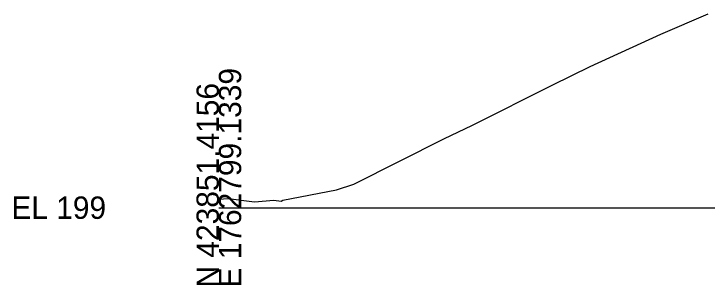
# Model space of a CAD drawing. Extents: x -26 to 3203, y -11010 to 4024.
# Drawn here: x 974.3 to 1061.2, y -509.7 to -475.7 of the extents above; entities that cross this region are included whole.
import ezdxf

# ---------------------------------------------------------------- set-up
doc = ezdxf.new("R2010")
doc.units = 0
for name, color, linetype in [('Default', 7, 'Continuous'), ('Exist Cross Section Cell', 7, 'Continuous'), ('Exist XS Ground Line', 7, 'Continuous')]:
    doc.layers.add(name, color=color, linetype=linetype)

msp = doc.modelspace()

# ---------------------------------------------------------------- linework, layer by layer
at = {"layer": 'Exist Cross Section Cell'}
msp.add_line((1000, -500), (1100, -500), dxfattribs=at)
at = {"layer": 'Exist XS Ground Line'}
msp.add_lwpolyline([(1000, -498.929), (1001.174, -498.853), (1004.487, -499.254), (1006.876, -499.044), (1007.796, -499.205), (1007.999, -499.048), (1014.733, -497.782), (1016.905, -497.046), (1028.291, -491.326), (1031.713, -489.721), (1041.849, -484.618), (1046.522, -482.33), (1055.408, -478.294), (1061.33, -475.746)], dxfattribs=at)
msp.add_lwpolyline([(1000, -498.929), (1001.174, -498.853), (1004.487, -499.254), (1006.876, -499.044), (1007.796, -499.205), (1007.999, -499.048), (1014.733, -497.782), (1016.905, -497.046), (1028.291, -491.326), (1031.713, -489.721), (1041.849, -484.618), (1046.522, -482.33), (1055.408, -478.294), (1061.33, -475.746)], dxfattribs=at)
msp.add_lwpolyline([(1000, -498.929), (1001.174, -498.853), (1004.487, -499.254), (1006.876, -499.044), (1007.796, -499.205), (1007.999, -499.048), (1014.733, -497.782), (1016.905, -497.046), (1028.291, -491.326), (1031.713, -489.721), (1041.849, -484.618), (1046.522, -482.33), (1055.408, -478.294), (1061.33, -475.746)], dxfattribs=at)
msp.add_lwpolyline([(1000, -498.929), (1001.174, -498.853), (1004.487, -499.254), (1006.876, -499.044), (1007.796, -499.205), (1007.999, -499.048), (1014.733, -497.782), (1016.905, -497.046), (1028.291, -491.326), (1031.713, -489.721), (1041.849, -484.618), (1046.522, -482.33), (1055.408, -478.294), (1061.33, -475.746)], dxfattribs=at)
msp.add_lwpolyline([(1000, -498.929), (1001.174, -498.853), (1004.487, -499.254), (1006.876, -499.044), (1007.796, -499.205), (1007.999, -499.048), (1014.733, -497.782), (1016.905, -497.046), (1028.291, -491.326), (1031.713, -489.721), (1041.849, -484.618), (1046.522, -482.33), (1055.408, -478.294), (1061.33, -475.746)], dxfattribs=at)

# ---------------------------------------------------------------- texts
at = {"layer": 'Default'}
msp.add_text('-', height=0.0001, dxfattribs=at).set_placement((1000, -500))
msp.add_text('-', height=0.0001, dxfattribs=at).set_placement((1000, -500))
at = {"layer": 'Exist Cross Section Cell'}
for s, p in [('E 1762799.1339', (1002.8, -510)), ('N 423851.4156', (1000, -510))]:
    msp.add_text(s, height=2.8, rotation=90, dxfattribs=at).set_placement(p)
msp.add_text('EL 199', height=2.8, dxfattribs=at).set_placement((974, -501.4))

doc.saveas('drawing.dxf')
